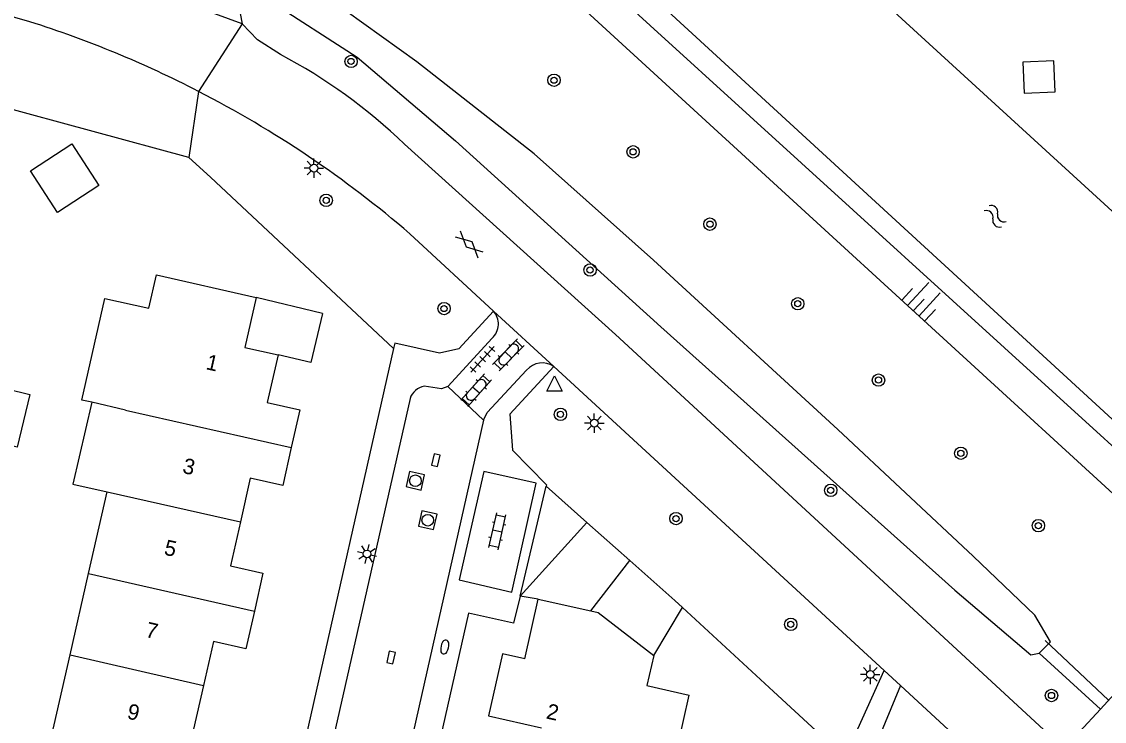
# Model space of a CAD drawing. Extents: x 128000 to 131008, y 398996 to 402500.
# Drawn here: x 128951.5 to 129021.3, y 399431.8 to 399476.9 of the extents above; entities that cross this region are included whole.
import ezdxf

# ---------------------------------------------------------------- set-up
doc = ezdxf.new("R2010")
doc.units = 0
for name, color, linetype in [('gg-afsc-erfafscheiding', 7, 'Continuous'), ('gg-anno-huisnummerreeks BGT', 7, 'Continuous'), ('gg-bbg-gedigitaliseerde bebouwing', 7, 'Continuous'), ('gg-bbg-gedigitaliseerde bijgebouw', 7, 'Continuous'), ('gg-bbg-hoofdgebouw', 7, 'Continuous'), ('gg-bbg-luifel en loopbrug', 7, 'Continuous'), ('gg-bbg-tussenscheiding', 7, 'Continuous'), ('gg-knt-BGT kruinlijn', 7, 'Continuous'), ('gg-knt-verharding', 7, 'Continuous'), ('gg-kntw-beschoeiing', 7, 'Continuous'), ('gg-kntw-bovenkant insteek waterloop', 7, 'Continuous'), ('gg-kwrk-duiker nz buis', 7, 'Continuous'), ('gt-grn-groengrens', 7, 'Continuous'), ('gt-grn-weggrens', 7, 'Continuous'), ('gt-symb-boom', 7, 'Continuous'), ('gt-symb-brandkraan', 7, 'Continuous'), ('gt-symb-gesloten verharding', 7, 'Continuous'), ('gt-symb-klinker verharding', 7, 'Continuous'), ('gt-symb-kolk', 7, 'Continuous'), ('gt-symb-lichtmast', 7, 'Continuous'), ('gt-symb-rioolschacht', 7, 'Continuous'), ('gt-symb-talud symbool', 7, 'Continuous'), ('gt-symb-tegel verharding', 7, 'Continuous'), ('gt-symb-waterafsluiter', 7, 'Continuous'), ('gt-symb-watersymbool', 7, 'Continuous')]:
    doc.layers.add(name, color=color, linetype=linetype)

# ---------------------------------------------------------------- blocks, each defined once
blk = doc.blocks.new('gt0-BOOM')
at = {"layer": 'gt-symb-boom'}
for radius in [0.4, 0.2]:
    blk.add_circle((0, 0), radius, dxfattribs=at)
blk = doc.blocks.new('gt0-LMAST')
at = {"layer": 'gt-symb-lichtmast'}
for p, q in [((-0.182, 0.173), (-0.447, 0.438)), ((-0.005, 0.246), (-0.005, 0.621)), ((0.172, 0.173), (0.437, 0.438)), ((-0.255, -0.004), (-0.63, -0.004)), ((-0.182, -0.181), (-0.447, -0.446)), ((-0.005, -0.254), (-0.005, -0.629)), ((0.437, -0.446), (0.172, -0.181)), ((0.245, -0.004), (0.62, -0.004))]:
    blk.add_line(p, q, dxfattribs=at)
blk.add_circle((-0.005, -0.004), 0.25, dxfattribs=at)
blk = doc.blocks.new('gt0-WA')
at = {"layer": 'gt-symb-watersymbool'}
for centre, start, end in [((-0.323, 0.022), 28.07249, 151.92751), ((0.427, 0.422), 208.07248, 331.92751), ((-0.323, -0.428), 28.07249, 151.92751), ((0.427, -0.028), 208.07248, 331.92751)]:
    blk.add_arc(centre, 0.425, start, end, dxfattribs=at)
blk = doc.blocks.new('gt0-GESVH1')
at = {"layer": 'gt-symb-gesloten verharding'}
for p, q in [((-0.992, -0.261), (0.008, 0.239)), ((0.008, -0.261), (-0.992, 0.239)), ((0.008, 0.239), (1.008, -0.261)), ((1.008, 0.239), (0.008, -0.261))]:
    blk.add_line(p, q, dxfattribs=at)
blk = doc.blocks.new('gt0-KL1')
at = {"layer": 'gt-symb-klinker verharding'}
for p, q in [((-1.15, 0.3), (1.15, 0.3)), ((-1, -0.3), (-1, 0.3)), ((-0.5, 0.3), (-0.5, 0.45)), ((0, -0.3), (0, 0.3)), ((0.5, 0.3), (0.5, 0.45)), ((1, -0.3), (1, 0.3)), ((-1.15, -0.3), (1.15, -0.3)), ((-0.5, -0.45), (-0.5, -0.3)), ((0.5, -0.45), (0.5, -0.3))]:
    blk.add_line(p, q, dxfattribs=at)
blk = doc.blocks.new('gt0-TEG1')
at = {"layer": 'gt-symb-tegel verharding'}
for p, q in [((-1.125, 0), (1.125, 0)), ((-0.9, -0.25), (-0.9, 0.25)), ((-0.45, -0.25), (-0.45, 0.25)), ((0, -0.25), (0, 0.25)), ((0.45, -0.25), (0.45, 0.25)), ((0.9, -0.25), (0.9, 0.25))]:
    blk.add_line(p, q, dxfattribs=at)
blk = doc.blocks.new('gt0-WAFSL')
at = {"layer": 'gt-symb-waterafsluiter'}
for p, q in [((-0.5, -0.333), (0, 0.667)), ((0, 0.667), (0.5, -0.333)), ((0.5, -0.333), (-0.5, -0.333))]:
    blk.add_line(p, q, dxfattribs=at)
blk = doc.blocks.new('gt0-TALUD_1')
at = {"layer": 'gt-symb-talud symbool'}
for p, q in [((-1, -1), (-1, 0)), ((-0.5, -2), (-0.5, 0)), ((0.5, -2), (0.5, 0)), ((1, -1), (1, 0)), ((0, -1), (0, 0))]:
    blk.add_line(p, q, dxfattribs=at)
blk = doc.blocks.new('gt0-KOLK')
at = {"layer": 'gt-symb-kolk'}
blk.add_lwpolyline([(0, 0), (0.375, 0), (0.375, 0.4), (-0.375, 0.4), (-0.375, 0), (0, 0)], dxfattribs=at)
blk = doc.blocks.new('gt0-RS')
at = {"layer": 'gt-symb-rioolschacht'}
blk.add_lwpolyline([(-0.5, -0.5), (0.5, -0.5), (0.5, 0.5), (-0.5, 0.5)], close=True, dxfattribs=at)
blk.add_circle((0, 0), 0.375, dxfattribs=at)
blk = doc.blocks.new('gt0-BR')
at = {"layer": 'gt-symb-brandkraan'}
for centre, radius, start, end in [((-0.244, 0), 0.206, 107.56694, 252.43307), ((0.599, -2.664), 3, 106.89205, 107.56694), ((0, -0.691), 0.938, 73.10799, 106.89205), ((-0.599, -2.664), 3, 72.43309, 73.10799), ((0.244, 0), 0.206, 287.56695, 72.43309), ((0.599, 2.664), 3, 252.43307, 253.10797), ((0, 0.691), 0.938, 253.10797, 286.89206), ((-0.599, 2.664), 3, 286.89206, 287.56695)]:
    blk.add_arc(centre, radius, start, end, dxfattribs=at)

msp = doc.modelspace()

# ---------------------------------------------------------------- linework, layer by layer
at = {"layer": 'gg-afsc-erfafscheiding'}
for p, q in [((128962.286, 399468.182), (128891.298, 399487.444)), ((128987.963, 399444.656), (128990.724, 399442.211)), ((128984.81, 399439.71), (128983.648, 399439.903)), ((128994.126, 399439.18), (129000, 399433.763))]:
    msp.add_line(p, q, dxfattribs=at)
for points in [[(128962.286, 399468.182), (128963.683, 399466.929), (128975.487, 399455.886)], [(129000, 399433.763), (129003.852, 399430.211), (129004.471, 399429.212)]]:
    msp.add_lwpolyline(points, dxfattribs=at)
at = {"layer": 'gg-bbg-gedigitaliseerde bebouwing'}
for p, q in [((128955.803, 399441.37), (128957, 399446.637)), ((128954.613, 399436.135), (128955.803, 399441.37)), ((128953.412, 399430.851), (128954.613, 399436.135)), ((128993.32, 399428.02), (128994.56, 399433.53))]:
    msp.add_line(p, q, dxfattribs=at)
for points in [[(128956.017, 399452.407), (128955.378, 399452.556), (128956.863, 399459.11), (128959.689, 399458.47), (128960.18, 399460.63)], [(128956.017, 399452.407), (128954.785, 399447.139), (128957, 399446.637)]]:
    msp.add_lwpolyline(points, dxfattribs=at)
at = {"layer": 'gg-bbg-gedigitaliseerde bijgebouw'}
for points in [[(129018.182, 399472.43), (129018.095, 399474.428), (129016.096, 399474.34), (129016.184, 399472.342), (129018.182, 399472.43)], [(128954.737, 399469.066), (128956.477, 399466.381), (128953.792, 399464.64), (128952.051, 399467.325), (128954.737, 399469.066)], [(128949.107, 399453.621), (128952.023, 399452.916), (128951.2, 399449.514), (128948.284, 399450.219), (128949.107, 399453.621)]]:
    msp.add_lwpolyline(points, dxfattribs=at)
at = {"layer": 'gg-bbg-hoofdgebouw'}
for p, q in [((128960.18, 399460.63), (128966.62, 399459.17)), ((128983.946, 399435.875), (128984.81, 399439.71)), ((128984.81, 399439.71), (128988.217, 399438.962))]:
    msp.add_line(p, q, dxfattribs=at)
for points in [[(128966.62, 399459.17), (128965.89, 399455.95), (128968.03, 399455.46)], [(128968.03, 399455.46), (128967.34, 399452.4), (128969.44, 399451.93), (128968.889, 399449.484)], [(128968.889, 399449.484), (128968.34, 399447.05), (128966.24, 399447.52), (128965.6, 399444.692)], [(128965.6, 399444.692), (128964.96, 399441.86), (128967.06, 399441.39), (128966.51, 399438.951)], [(128966.51, 399438.951), (128965.96, 399436.51), (128963.86, 399436.99), (128963.219, 399434.157)], [(128988.217, 399438.962), (128988.68, 399438.86), (128992.27, 399436.09)], [(128983.946, 399435.875), (128982.522, 399436.195), (128981.622, 399432.195), (128985.036, 399431.427)], [(128992.27, 399436.09), (128991.83, 399434.15), (128994.56, 399433.53)], [(128963.219, 399434.157), (128962.58, 399431.33), (128964.68, 399430.86), (128964.13, 399428.42)]]:
    msp.add_lwpolyline(points, dxfattribs=at)
at = {"layer": 'gg-bbg-luifel en loopbrug'}
for p, q in [((128970.894, 399458.136), (128966.62, 399459.17)), ((128983.648, 399439.903), (128985.327, 399446.991)), ((128985.327, 399446.991), (128987.963, 399444.656)), ((128987.963, 399444.656), (128983.648, 399439.903)), ((128988.217, 399438.962), (128990.724, 399442.211)), ((128992.27, 399436.09), (128994.126, 399439.18))]:
    msp.add_line(p, q, dxfattribs=at)
for points in [[(128970.894, 399458.136), (128970.155, 399454.965), (128968.03, 399455.46)], [(128990.724, 399442.211), (128993.642, 399439.627), (128994.126, 399439.18)]]:
    msp.add_lwpolyline(points, dxfattribs=at)
at = {"layer": 'gg-bbg-tussenscheiding'}
for p, q in [((128958.195, 399451.898), (128956.017, 399452.407)), ((128958.195, 399451.898), (128968.889, 399449.484)), ((128957, 399446.637), (128965.6, 399444.692)), ((128955.803, 399441.37), (128966.51, 399438.951)), ((128954.613, 399436.135), (128963.219, 399434.157))]:
    msp.add_line(p, q, dxfattribs=at)
at = {"layer": 'gg-knt-BGT kruinlijn'}
msp.add_line((129000, 399466.567), (129028.348, 399440.605), dxfattribs=at)
msp.add_lwpolyline([(128967.618, 399491.581), (128975.56, 399488.95), (129000, 399466.567)], dxfattribs=at)
at = {"layer": 'gg-knt-verharding'}
for p, q in [((128952.017, 399476.947), (128843.43, 399507.84)), ((128965.72, 399476.8), (128961.54, 399478.33)), ((128976.54, 399463.27), (128981.93, 399458.293)), ((128985.818, 399454.721), (128981.93, 399458.293)), ((128978.98, 399453.42), (128981.84, 399456.54)), ((128975.487, 399455.886), (128960.99, 399391.81)), ((128983.079, 399456.104), (128982.399, 399455.363)), ((128982.846, 399454.965), (128983.446, 399455.617)), ((128985.818, 399454.721), (129007.132, 399435.126)), ((128981.284, 399451.262), (128978.98, 399453.42)), ((128980.889, 399453.718), (128980.214, 399452.984)), ((128980.73, 399452.661), (128981.407, 399453.398)), ((128976.549, 399452.65), (128963.421, 399394.569)), ((128981.284, 399451.262), (128968.274, 399393.408)), ((129004.471, 399429.212), (129007.132, 399435.126)), ((129007.132, 399435.126), (129008.195, 399434.149)), ((129022.879, 399434.576), (129021.092, 399432.631)), ((129008.195, 399434.149), (129005.735, 399428.267)), ((129008.195, 399434.149), (129017.937, 399425.192))]:
    msp.add_line(p, q, dxfattribs=at)
for points in [[(128965.851, 399480.393), (128965.37, 399478.62), (128965.72, 399476.8)], [(128968.181, 399474.829), (128966.71, 399475.78), (128965.72, 399476.8)], [(129017.693, 399431.053), (128989.8, 399456.77), (128976.19, 399469.05)], [(128981.93, 399458.293), (128979.69, 399455.85), (128978.46, 399455.57), (128975.56, 399456.21), (128975.487, 399455.886)], [(128981.284, 399451.262), (128981.53, 399451.75), (128984.07, 399454.48)], [(128985.818, 399454.721), (128982.98, 399451.65), (128983.15, 399449.33), (128985.35, 399447.088), (128985.327, 399446.991)], [(128978.98, 399453.42), (128978.57, 399453.27), (128977.47, 399453.44)], [(128979.723, 399440.963), (128983.111, 399440.163), (128984.695, 399447.204), (128981.305, 399447.954), (128979.723, 399440.963)], [(128983.648, 399439.903), (128983.22, 399438.16), (128980.32, 399438.81), (128969.28, 399389.99), (128970.74, 399387.57), (128963.21, 399353.91)], [(129021.092, 399432.631), (129019.74, 399431.16), (129017.693, 399431.053)]]:
    msp.add_lwpolyline(points, dxfattribs=at)
for centre, radius, start, end in [((128930.699, 399409.884), 70.369, 62.76973, 72.36569), ((128951.748, 399443.615), 35.275, 46.13995, 62.23439), ((128930.694, 399409.901), 70.357, 49.33629, 62.75987), ((128981.022, 399457.461), 1.232, 311.62375, 42.49821), ((128983.251, 399455.852), 0.305, 309.73311, 124.26977), ((128982.584, 399455.121), 0.305, 127.32382, 329.3137), ((128985.08, 399453.614), 1.33, 56.30287, 139.3971), ((128981.154, 399453.568), 0.305, 326.14072, 150.447), ((128977.641, 399452.309), 1.144, 98.60114, 162.64242), ((128980.482, 399452.838), 0.305, 151.48088, 324.42854)]:
    msp.add_arc(centre, radius, start, end, dxfattribs=at)
at = {"layer": 'gg-kntw-beschoeiing'}
for points in [[(129000, 399471.376), (128976.66, 399492.8), (128971.59, 399494.06), (128970.28, 399496.46), (128969.236, 399496.766)], [(129036.088, 399449.072), (129035.18, 399449.86), (129035.14, 399452.59), (129000, 399484.718)], [(129032.03, 399444.633), (129031.19, 399445.4), (129028.43, 399445.28), (129000, 399471.376)]]:
    msp.add_lwpolyline(points, dxfattribs=at)
at = {"layer": 'gg-kntw-bovenkant insteek waterloop'}
for points in [[(128967.333, 399479.76), (128967.393, 399478.376), (128973.144, 399474.665), (128979.493, 399469.274), (128992.732, 399457.28), (129011.695, 399440.287), (129016.604, 399436.134), (129017.147, 399436.243)], [(129017.147, 399436.243), (129017.867, 399436.961), (129016.859, 399438.689), (129012.886, 399442.482), (129004.162, 399450.662), (128992.262, 399461.569), (128984.551, 399468.433), (128976.992, 399474.357), (128971.283, 399478.467)]]:
    msp.add_lwpolyline(points, dxfattribs=at)
at = {"layer": 'gg-kwrk-duiker nz buis'}
msp.add_line((129021.619, 399433.204), (129017.529, 399437.051), dxfattribs=at)
at = {"layer": 'gt-grn-groengrens'}
for p, q in [((128962.898, 399472.455), (128962.286, 399468.182)), ((129017.147, 399436.243), (129021.092, 399432.631))]:
    msp.add_line(p, q, dxfattribs=at)
msp.add_lwpolyline([(129030.874, 399443.368), (129030.422, 399444.014), (129027.999, 399444.014), (128975.621, 399491.662), (128969.968, 399493.046), (128968.809, 399495.186)], dxfattribs=at)
at = {"layer": 'gt-grn-weggrens'}
msp.add_line((128965.72, 399476.8), (128962.898, 399472.455), dxfattribs=at)

# ---------------------------------------------------------------- block references
at = {"layer": 'gt-symb-boom'}
for p in [(128972.746, 399474.383), (128985.839, 399473.173), (128990.943, 399468.557), (128971.139, 399465.426), (128995.9, 399463.891), (128988.167, 399460.939), (128978.745, 399458.452), (129001.568, 399458.763), (129006.777, 399453.839), (128986.255, 399451.631), (129012.089, 399449.122), (129003.693, 399446.734), (128993.711, 399444.912), (129017.093, 399444.456), (129001.116, 399438.092), (129017.939, 399433.504)]:
    msp.add_blockref('gt0-BOOM', p, dxfattribs=at)
at = {"layer": 'gt-symb-brandkraan', "rotation": 77.35314650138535}
msp.add_blockref('gt0-BR', (128978.788, 399436.634), dxfattribs=at)
at = {"layer": 'gt-symb-gesloten verharding', "rotation": -42.6899577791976}
msp.add_blockref('gt0-GESVH1', (128980.362, 399462.597), dxfattribs=at)
at = {"layer": 'gt-symb-klinker verharding'}
for p, rotation in [((128982.896, 399455.46), 45.729326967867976), ((128980.812, 399453.192), 48.16185074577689), ((128982.188, 399444.094), 77.22875743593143)]:
    msp.add_blockref('gt0-KL1', p, dxfattribs=dict(at, rotation=rotation))
at = {"layer": 'gt-symb-kolk'}
for p, rotation in [((128978.411, 399448.627), 77.22875743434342), ((128975.52, 399435.908), 77.22875743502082)]:
    msp.add_blockref('gt0-KOLK', p, dxfattribs=dict(at, rotation=rotation))
at = {"layer": 'gt-symb-lichtmast'}
for p in [(128970.349, 399467.508), (128988.445, 399451.069), (129006.248, 399434.866)]:
    msp.add_blockref('gt0-LMAST', p, dxfattribs=at)
at = {"layer": 'gt-symb-lichtmast', "rotation": 77.22875743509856}
msp.add_blockref('gt0-LMAST', (128973.773, 399442.639), dxfattribs=at)
at = {"layer": 'gt-symb-rioolschacht'}
for p, rotation in [((128976.894, 399447.35), 77.35314650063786), ((128977.693, 399444.807), 77.35314650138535)]:
    msp.add_blockref('gt0-RS', p, dxfattribs=dict(at, rotation=rotation))
at = {"layer": 'gt-symb-talud symbool', "xscale": 1.0000724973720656, "yscale": 1.0000724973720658, "rotation": 137.4719559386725}
msp.add_blockref('gt0-TALUD_1', (129009.036, 399458.328), dxfattribs=at)
at = {"layer": 'gt-symb-tegel verharding', "rotation": 47.47195593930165}
msp.add_blockref('gt0-TEG1', (128981.226, 399455.182), dxfattribs=at)
at = {"layer": 'gt-symb-waterafsluiter'}
msp.add_blockref('gt0-WAFSL', (128985.868, 399453.449), dxfattribs=at)
at = {"layer": 'gt-symb-watersymbool', "rotation": -42.4471018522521}
msp.add_blockref('gt0-WA', (129014.272, 399464.44), dxfattribs=at)

# ---------------------------------------------------------------- texts
at = {"layer": 'gg-anno-huisnummerreeks BGT'}
for s, rotation, p in [('1', 347.3, (128963.327, 399454.552)), ('3', 347.2, (128961.817, 399447.863)), ('5', 347.3, (128960.627, 399442.596)), ('7', 347.2, (128959.427, 399437.289)), ('9', 347.3, (128958.239, 399432.028)), ('2', 347.3, (128985.287, 399432.033))]:
    msp.add_text(s, height=1, rotation=rotation, dxfattribs=at).set_placement(p)

doc.saveas('drawing.dxf')
